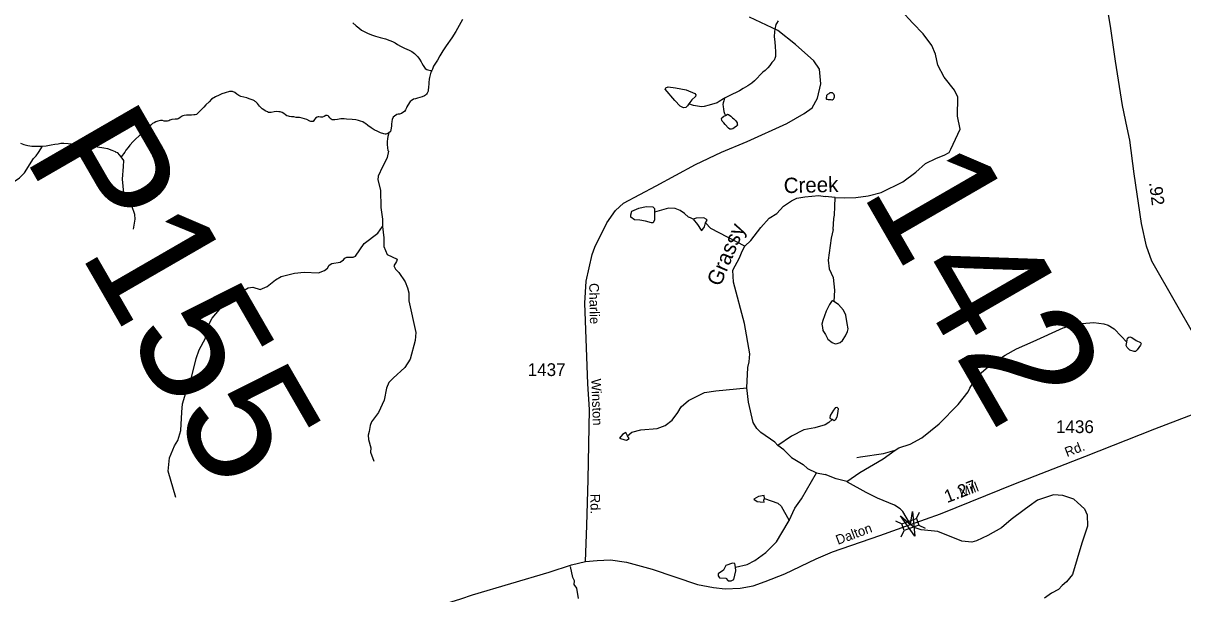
# Model space of a CAD drawing. Extents: x 2056842 to 2160602, y 826753 to 1016856.
# Drawn here: x 2102464 to 2113836, y 996836 to 1002428 of the extents above; entities that cross this region are included whole.
import ezdxf

# ---------------------------------------------------------------- set-up
doc = ezdxf.new("R2010")
doc.units = 0
for name, color, linetype in [('Exist Hydrographic Creek Single Shore', 7, 'Continuous'), ('Exist Hydrographic Creek Single Shore Label', 7, 'Continuous'), ('Exist Hydrographic Misc Water Feature', 7, 'Continuous'), ('Exist Road Secondary Mileage Hundredths English Label', 7, 'Continuous'), ('Exist Road Secondary Structure Pipe Number Label', 7, 'Continuous'), ('Exist Road Secondary Structure Standard Bridge Attributed CELL', 7, 'Continuous'), ('Exist Road Secondary Structure Standard Bridge CELL', 7, 'Continuous'), ('Exist Road Secondary Structure Standard Bridge Number Label', 7, 'Continuous'), ('Exist Road Secondary Type 51 Attributed', 7, 'Continuous'), ('Exist Road Secondary Type 51 Label', 7, 'Continuous'), ('Exist Road Secondary Type 51 Number Label', 7, 'Continuous')]:
    doc.layers.add(name, color=color, linetype=linetype)

msp = doc.modelspace()

# ---------------------------------------------------------------- linework, layer by layer
at = {"layer": 'Exist Hydrographic Creek Single Shore'}
for points in [[(2111628, 1001518), (2111630, 1001704), (2111597, 1001771), (2111496, 1001900), (2111434, 1002017), (2111411, 1002123), (2111375, 1002211), (2111290, 1002323), (2111188, 1002428), (2111073, 1002551), (2110885, 1002732), (2110695, 1002914), (2110581, 1003008), (2110458, 1003081), (2110428, 1003124)], [(2110428, 1000721), (2110521, 1000716), (2110629, 1000719), (2110751, 1000735), (2110877, 1000770), (2111090, 1000872), (2111218, 1000969), (2111314, 1001052), (2111419, 1001106), (2111496, 1001133), (2111545, 1001161), (2111561, 1001195)], [(2109922, 998247), (2109864, 998289), (2109835, 998323), (2109699, 998416), (2109659, 998456), (2109621, 998514), (2109576, 998714), (2109560, 998854), (2109569, 999052), (2109583, 999108), (2109589, 999188), (2109538, 999484), (2109429, 999890), (2109424, 1000006), (2109488, 1000130), (2109514, 1000194), (2109542, 1000244), (2109601, 1000298), (2109697, 1000426), (2109781, 1000517), (2109855, 1000563), (2109920, 1000635), (2109998, 1000687), (2110050, 1000713), (2110130, 1000726), (2110265, 1000738), (2110327, 1000729)], [(2109922, 998247), (2110000, 998171), (2110114, 998104), (2110156, 998064), (2110245, 998020), (2110330, 998004)], [(2111766, 997343), (2111669, 997351), (2111434, 997445), (2111270, 997463), (2111202, 997484), (2111165, 997514), (2111090, 997643), (2111064, 997669), (2111010, 997705), (2110842, 997772), (2110730, 997830), (2110549, 997929), (2110541, 997937)], [(2112804, 997729), (2112766, 997762), (2112661, 997799), (2112569, 997806), (2112410, 997753), (2112328, 997694), (2112281, 997658), (2112152, 997563)], [(2112804, 997729), (2112873, 997668), (2112897, 997609), (2112901, 997497), (2112846, 997331), (2112753, 997026), (2112695, 996954), (2112654, 996917), (2112618, 996879), (2112547, 996842), (2112478, 996792)]]:
    msp.add_lwpolyline(points, dxfattribs=at)
at = {"layer": 'Exist Hydrographic Misc Water Feature'}
for p, q in [((2109033, 1000507), (2109077, 1000455)), ((2110407, 1000406), (2110414, 1000514))]:
    msp.add_line(p, q, dxfattribs=at)
for points in [[(2105698, 1002430), (2105728, 1002401), (2105754, 1002381), (2105782, 1002359), (2105808, 1002347), (2105840, 1002331), (2105878, 1002315), (2105918, 1002301), (2105966, 1002289), (2106016, 1002274), (2106058, 1002260), (2106084, 1002250), (2106110, 1002234), (2106136, 1002220), (2106164, 1002204), (2106204, 1002184), (2106227, 1002174), (2106248, 1002164), (2106274, 1002150), (2106300, 1002130), (2106333, 1002097), (2106351, 1002075), (2106365, 1002049), (2106373, 1002035), (2106385, 1002015), (2106399, 1001993), (2106407, 1001985), (2106421, 1001975), (2106433, 1001971), (2106461, 1001965), (2106471, 1001963)], [(2106771, 1002464), (2106706, 1002348), (2106666, 1002286), (2106612, 1002207), (2106578, 1002157), (2106551, 1002109), (2106527, 1002065), (2106507, 1002037), (2106489, 1002007), (2106477, 1001979), (2106471, 1001963)], [(2109867, 1002450), (2109851, 1002424), (2109845, 1002414), (2109840, 1002399), (2109838, 1002386), (2109836, 1002367), (2109832, 1002347), (2109830, 1002296), (2109834, 1002245), (2109838, 1002197), (2109840, 1002150), (2109842, 1002119), (2109840, 1002102), (2109839, 1002091), (2109827, 1002067), (2109807, 1002043), (2109785, 1002015), (2109767, 1001991), (2109739, 1001965), (2109717, 1001947), (2109691, 1001923), (2109661, 1001889), (2109637, 1001863), (2109609, 1001839), (2109569, 1001813), (2109525, 1001789), (2109487, 1001766), (2109456, 1001748), (2109420, 1001732), (2109386, 1001716), (2109342, 1001694)], [(2106471, 1001963), (2106463, 1001947), (2106455, 1001923), (2106447, 1001895), (2106445, 1001881), (2106441, 1001847), (2106441, 1001827), (2106439, 1001807), (2106438, 1001793), (2106436, 1001779), (2106434, 1001761), (2106430, 1001749), (2106424, 1001741), (2106418, 1001733), (2106410, 1001723), (2106400, 1001717), (2106378, 1001707), (2106354, 1001701), (2106332, 1001694), (2106310, 1001688), (2106292, 1001682), (2106268, 1001668), (2106258, 1001660), (2106236, 1001626), (2106226, 1001608), (2106222, 1001598), (2106214, 1001578), (2106202, 1001564), (2106188, 1001552), (2106174, 1001544), (2106154, 1001538), (2106140, 1001536), (2106128, 1001532), (2106106, 1001518), (2106092, 1001506), (2106081, 1001484), (2106079, 1001466), (2106075, 1001440), (2106075, 1001422), (2106071, 1001398), (2106065, 1001368), (2106061, 1001364), (2106051, 1001352)], [(2108990, 1001637), (2108979, 1001618), (2108963, 1001603), (2108939, 1001599), (2108908, 1001616), (2108853, 1001671), (2108759, 1001781), (2108765, 1001796), (2108789, 1001805), (2108860, 1001796), (2108965, 1001774), (2109050, 1001739), (2109060, 1001727), (2109057, 1001709), (2109022, 1001677), (2108990, 1001637)], [(2106051, 1001352), (2106039, 1001348), (2106019, 1001342), (2106013, 1001342), (2106001, 1001343), (2105969, 1001353), (2105941, 1001365), (2105907, 1001383), (2105875, 1001403), (2105843, 1001427), (2105821, 1001445), (2105809, 1001453), (2105793, 1001461), (2105773, 1001467), (2105753, 1001473), (2105725, 1001481), (2105691, 1001485), (2105635, 1001488), (2105610, 1001490), (2105580, 1001490), (2105563, 1001488), (2105545, 1001484), (2105519, 1001480), (2105505, 1001480), (2105493, 1001482), (2105484, 1001486), (2105472, 1001500), (2105462, 1001514), (2105454, 1001520), (2105446, 1001524), (2105440, 1001524), (2105431, 1001522), (2105415, 1001514), (2105400, 1001508), (2105392, 1001506), (2105380, 1001506), (2105362, 1001511), (2105356, 1001509), (2105348, 1001507), (2105330, 1001497), (2105321, 1001485), (2105313, 1001473), (2105307, 1001465), (2105301, 1001463), (2105293, 1001463), (2105285, 1001463), (2105275, 1001469), (2105245, 1001483), (2105223, 1001491), (2105198, 1001497), (2105172, 1001503), (2105142, 1001505), (2105118, 1001509), (2105096, 1001511), (2105076, 1001513), (2105064, 1001517), (2105048, 1001520), (2105036, 1001529), (2105020, 1001542), (2105004, 1001552), (2104985, 1001558), (2104970, 1001560), (2104948, 1001562), (2104926, 1001560), (2104894, 1001552), (2104882, 1001552), (2104871, 1001554), (2104858, 1001558), (2104844, 1001566), (2104808, 1001590), (2104780, 1001614), (2104760, 1001640), (2104746, 1001656), (2104740, 1001661), (2104732, 1001668), (2104720, 1001675), (2104680, 1001687), (2104658, 1001695), (2104626, 1001703), (2104598, 1001711), (2104580, 1001719), (2104560, 1001731), (2104538, 1001749), (2104516, 1001757), (2104508, 1001759), (2104496, 1001759), (2104486, 1001759), (2104446, 1001747), (2104412, 1001737), (2104384, 1001724), (2104348, 1001706), (2104312, 1001682), (2104286, 1001658), (2104256, 1001628), (2104236, 1001606), (2104216, 1001586), (2104200, 1001570), (2104186, 1001556), (2104162, 1001534), (2104150, 1001530)], [(2109342, 1001694), (2109330, 1001688), (2109290, 1001662), (2109270, 1001648), (2109191, 1001624), (2109143, 1001612), (2109116, 1001608), (2109037, 1001622), (2108990, 1001637)], [(2109342, 1001694), (2109334, 1001666), (2109328, 1001646), (2109326, 1001630), (2109328, 1001610), (2109330, 1001584), (2109334, 1001564), (2109342, 1001544), (2109352, 1001524)], [(2110369, 1001681), (2110383, 1001679), (2110393, 1001677), (2110397, 1001677), (2110401, 1001677), (2110405, 1001679), (2110411, 1001683), (2110413, 1001691), (2110417, 1001697), (2110419, 1001705), (2110421, 1001711), (2110421, 1001717), (2110417, 1001725), (2110417, 1001729), (2110407, 1001739), (2110399, 1001745), (2110391, 1001747), (2110383, 1001747), (2110373, 1001745), (2110367, 1001739), (2110363, 1001735), (2110357, 1001733), (2110351, 1001729), (2110347, 1001725), (2110343, 1001718), (2110341, 1001713), (2110341, 1001706), (2110339, 1001698), (2110339, 1001694), (2110339, 1001688), (2110341, 1001684), (2110349, 1001683), (2110357, 1001681), (2110363, 1001681), (2110369, 1001681)], [(2104150, 1001530), (2104136, 1001530), (2104114, 1001528), (2104090, 1001527), (2104064, 1001527), (2104043, 1001525), (2104028, 1001521), (2104016, 1001515), (2103999, 1001501), (2103985, 1001491), (2103973, 1001489), (2103953, 1001487), (2103921, 1001485), (2103903, 1001477), (2103891, 1001471), (2103879, 1001467), (2103869, 1001467), (2103847, 1001469), (2103829, 1001473), (2103809, 1001473), (2103785, 1001469), (2103763, 1001460), (2103747, 1001452), (2103731, 1001444), (2103715, 1001430), (2103679, 1001398), (2103647, 1001370), (2103601, 1001324), (2103565, 1001292), (2103541, 1001268), (2103511, 1001234), (2103492, 1001210), (2103470, 1001183), (2103461, 1001165), (2103423, 1001119)], [(2109352, 1001524), (2109368, 1001534), (2109372, 1001536), (2109380, 1001534), (2109404, 1001516), (2109420, 1001500), (2109433, 1001490), (2109450, 1001474), (2109460, 1001460), (2109464, 1001450), (2109467, 1001438), (2109469, 1001430), (2109467, 1001426), (2109459, 1001418), (2109437, 1001402), (2109423, 1001392), (2109409, 1001388), (2109395, 1001388), (2109379, 1001398), (2109349, 1001436), (2109334, 1001452), (2109320, 1001468), (2109316, 1001478), (2109312, 1001490), (2109314, 1001500), (2109336, 1001516), (2109352, 1001524)], [(2111561, 1001195), (2111652, 1001391), (2111628, 1001518)], [(2106051, 1001352), (2106041, 1001318), (2106035, 1001296), (2106033, 1001270), (2106033, 1001240), (2106035, 1001208), (2106041, 1001180), (2106045, 1001174), (2106034, 1001111), (2106011, 1001063), (2105986, 1001021), (2105944, 1000929), (2105940, 1000893), (2105968, 1000791), (2105971, 1000621), (2105987, 1000509), (2105989, 1000437)], [(2102436, 1001252), (2102471, 1001238), (2102509, 1001229), (2102547, 1001223), (2102587, 1001223), (2102653, 1001223)], [(2102653, 1001223), (2102688, 1001227), (2102737, 1001237), (2102773, 1001243), (2102807, 1001247), (2102834, 1001252), (2102861, 1001252), (2102904, 1001250), (2102965, 1001244), (2103039, 1001236), (2103129, 1001226), (2103192, 1001217), (2103255, 1001207), (2103292, 1001199), (2103334, 1001185), (2103365, 1001171), (2103369, 1001165)], [(2101858, 1000620), (2101967, 1000659), (2102057, 1000717), (2102306, 1000830), (2102428, 1000912), (2102476, 1000962), (2102566, 1001103), (2102591, 1001129), (2102613, 1001162), (2102653, 1001223)], [(2103423, 1001119), (2103391, 1001157), (2103369, 1001165)], [(2103546, 1000410), (2103561, 1000508), (2103557, 1000552), (2103529, 1000638), (2103493, 1000673), (2103452, 1000761), (2103436, 1000899), (2103448, 1001025), (2103449, 1001081), (2103423, 1001119)], [(2110428, 1000721), (2110327, 1000729)], [(2110414, 1000514), (2110420, 1000546), (2110425, 1000631), (2110428, 1000721)], [(2108654, 1000576), (2108656, 1000500), (2108641, 1000473), (2108627, 1000471), (2108566, 1000488), (2108512, 1000498), (2108459, 1000500), (2108424, 1000527), (2108422, 1000551), (2108434, 1000586), (2108502, 1000615), (2108573, 1000630), (2108637, 1000627), (2108654, 1000613), (2108654, 1000576)], [(2109033, 1000507), (2109007, 1000522), (2108987, 1000526), (2108949, 1000562), (2108905, 1000591), (2108859, 1000613), (2108793, 1000615), (2108654, 1000576)], [(2103962, 997779), (2103885, 998039), (2103900, 998167), (2103948, 998287), (2103980, 998339), (2104010, 998437), (2104019, 998617), (2104027, 998699), (2104068, 998839), (2104104, 998915), (2104159, 999141), (2104189, 999226), (2104253, 999340), (2104276, 999456), (2104316, 999536), (2104408, 999646), (2104535, 999757), (2104669, 999833), (2104717, 999841), (2104787, 999819), (2104857, 999846), (2104939, 999914), (2104995, 999944), (2105123, 999979), (2105219, 999989), (2105359, 999983), (2105419, 1000003), (2105449, 1000027), (2105465, 1000057), (2105490, 1000074), (2105572, 1000086), (2105606, 1000108), (2105618, 1000124), (2105638, 1000136), (2105699, 1000134), (2105722, 1000144), (2105806, 1000269), (2105940, 1000371), (2105989, 1000437)], [(2105989, 1000437), (2106002, 1000325), (2106000, 1000241), (2106034, 1000161), (2106132, 1000116), (2106126, 1000092), (2106099, 1000051), (2106115, 1000016), (2106149, 999984), (2106211, 999894), (2106233, 999834), (2106245, 999786), (2106246, 999706), (2106315, 999398), (2106309, 999318), (2106260, 999136), (2106206, 999052), (2106092, 998949), (2106050, 998905), (2106026, 998851), (2106003, 998735), (2105949, 998611), (2105881, 998521), (2105865, 998485), (2105858, 998425), (2105848, 998389), (2105850, 998349), (2105872, 998265), (2105870, 998225), (2105903, 998137)], [(2109155, 1000473), (2109173, 1000497), (2109163, 1000509), (2109139, 1000521), (2109063, 1000517), (2109033, 1000507)], [(2109077, 1000455), (2109111, 1000401), (2109119, 1000397), (2109145, 1000433), (2109155, 1000473)], [(2109542, 1000244), (2109206, 1000415), (2109155, 1000473)], [(2110407, 1000406), (2110389, 1000322), (2110358, 1000104), (2110368, 1000019), (2110408, 999936), (2110420, 999813), (2110413, 999702)], [(2110413, 999702), (2110401, 999706), (2110391, 999701), (2110370, 999672), (2110340, 999605), (2110306, 999515), (2110296, 999477), (2110301, 999447), (2110307, 999416), (2110332, 999376), (2110356, 999331), (2110398, 999299), (2110427, 999286), (2110447, 999289), (2110475, 999299), (2110497, 999317), (2110528, 999364), (2110548, 999407), (2110553, 999431), (2110546, 999484), (2110532, 999567), (2110507, 999616), (2110460, 999671), (2110413, 999702)], [(2111014, 998245), (2111050, 998267), (2111162, 998303), (2111278, 998364), (2111445, 998501), (2111634, 998690), (2111732, 998816), (2111747, 998852), (2111819, 998968), (2111970, 999095), (2112094, 999174), (2112204, 999236), (2112369, 999307), (2112663, 999444), (2112805, 999483), (2112965, 999495), (2113061, 999480), (2113105, 999470), (2113163, 999434), (2113231, 999362), (2113286, 999302)], [(2113286, 999302), (2113295, 999340), (2113306, 999352), (2113315, 999353), (2113335, 999347), (2113380, 999319), (2113422, 999297), (2113429, 999284), (2113421, 999273), (2113389, 999227), (2113372, 999210), (2113360, 999209), (2113317, 999224), (2113289, 999249), (2113282, 999268), (2113286, 999302)], [(2108390, 998383), (2108433, 998419), (2108521, 998443), (2108681, 998455), (2108761, 998484), (2108827, 998538), (2108883, 998614), (2108918, 998668), (2108989, 998731), (2109146, 998807), (2109256, 998825), (2109560, 998854)], [(2110396, 998543), (2110382, 998550), (2110377, 998561), (2110382, 998583), (2110412, 998636), (2110433, 998660), (2110443, 998664), (2110455, 998652), (2110452, 998621), (2110442, 998566), (2110427, 998536), (2110416, 998532), (2110396, 998543)], [(2110396, 998543), (2110366, 998513), (2110328, 998493), (2110227, 998461), (2110119, 998444), (2109999, 998381), (2109864, 998289)], [(2108341, 998396), (2108312, 998362), (2108364, 998346)], [(2108390, 998383), (2108373, 998418), (2108341, 998396)], [(2108364, 998346), (2108380, 998343), (2108408, 998357), (2108390, 998383)], [(2110541, 997937), (2110669, 998023), (2110898, 998158), (2111014, 998245)], [(2110638, 998171), (2110675, 998179), (2110900, 998210), (2111014, 998245)], [(2109975, 997553), (2110031, 997675), (2110095, 997768), (2110245, 998020)], [(2110435, 997962), (2110330, 998004)], [(2110541, 997937), (2110435, 997962)], [(2109675, 997789), (2109629, 997764), (2109661, 997740), (2109691, 997737)], [(2109734, 997771), (2109731, 997799), (2109675, 997789)], [(2109691, 997737), (2109729, 997735), (2109726, 997753), (2109734, 997771)], [(2109734, 997771), (2109865, 997725), (2109898, 997695), (2109975, 997553)], [(2109450, 997096), (2109565, 997124), (2109638, 997163), (2109746, 997239), (2109802, 997295), (2109851, 997346), (2109904, 997434), (2109975, 997553)], [(2112152, 997563), (2112058, 997483), (2111923, 997408), (2111812, 997355), (2111766, 997343)], [(2109450, 997096), (2109443, 997132), (2109419, 997136), (2109355, 997114), (2109341, 997086)], [(2107910, 996791), (2107894, 996891), (2107868, 996927), (2107870, 996963), (2107854, 996995), (2107831, 997103)], [(2109341, 997086), (2109330, 997066), (2109280, 997033), (2109280, 997013), (2109292, 996993), (2109356, 996990), (2109378, 996964), (2109406, 996964)], [(2109406, 996964), (2109432, 996976), (2109454, 997060), (2109450, 997096)]]:
    msp.add_lwpolyline(points, dxfattribs=at)
at = {"layer": 'Exist Road Secondary Structure Standard Bridge Attributed CELL'}
msp.add_lwpolyline([(2111184, 997643), (2111208, 997400), (2111066, 997599), (2111165, 997514)], close=True, dxfattribs=at)
at = {"layer": 'Exist Road Secondary Structure Standard Bridge CELL'}
for p, q in [((2111223, 997573), (2111253, 997636)), ((2111019, 997552), (2111081, 997523)), ((2111247, 997508), (2111309, 997479)), ((2111075, 997394), (2111105, 997456))]:
    msp.add_line(p, q, dxfattribs=at)
msp.add_lwpolyline([(2111081, 997523), (2111223, 997574), (2111247, 997507), (2111105, 997456)], close=True, dxfattribs=at)
at = {"layer": 'Exist Road Secondary Type 51 Attributed'}
for points in [[(2114316, 998743), (2114246, 998859), (2113945, 999378), (2113764, 999691), (2113531, 1000097), (2113479, 1000244), (2113431, 1000464), (2113358, 1000953), (2113315, 1001282), (2113289, 1001403), (2113246, 1001622), (2113176, 1002056), (2113128, 1002400), (2113074, 1002708), (2113027, 1003127), (2112981, 1003363)], [(2107978, 997151), (2107992, 997505), (2108004, 997956), (2108019, 998642), (2108001, 998892), (2107977, 999511), (2107972, 999683), (2107984, 999899), (2108043, 1000162), (2108071, 1000232), (2108189, 1000470), (2108273, 1000593), (2108350, 1000663), (2108671, 1000834), (2109057, 1001043), (2109313, 1001164), (2109564, 1001269), (2109954, 1001446), (2110124, 1001542), (2110201, 1001598), (2110252, 1001693), (2110286, 1001833), (2110273, 1001976), (2110218, 1002058), (2110039, 1002219), (2109865, 1002357), (2109586, 1002486)], [(2111165, 997514), (2111460, 997620), (2112194, 997917), (2112874, 998182), (2113563, 998452), (2114118, 998666), (2114316, 998743)], [(2107978, 997151), (2108093, 997162), (2108224, 997167), (2108379, 997146), (2108633, 997078), (2109076, 996926), (2109235, 996897), (2109348, 996883), (2109496, 996890), (2109624, 996913), (2109740, 996956), (2109933, 997033), (2110241, 997178), (2110401, 997248), (2110866, 997407), (2111165, 997514)], [(2101368, 995281), (2101895, 995528), (2102376, 995768), (2102550, 995848), (2102714, 995914), (2102844, 995940), (2103003, 995961), (2103219, 995981), (2103584, 995992), (2103973, 996011), (2104241, 996033), (2104363, 996061), (2104576, 996113), (2105063, 996274), (2105559, 996421), (2106164, 996605), (2106755, 996788), (2106871, 996825), (2107623, 997049), (2107841, 997119), (2107978, 997151)]]:
    msp.add_lwpolyline(points, dxfattribs=at)

# ---------------------------------------------------------------- texts
at = {"layer": 'Exist Hydrographic Creek Single Shore Label'}
for s, rotation, p in [('Creek', 1.3846, (2109924, 1000762)), ('Grassy', 67.0863, (2109300, 999840))]:
    msp.add_text(s, height=150, rotation=rotation, dxfattribs=at).set_placement(p)
at = {"layer": 'Exist Road Secondary Mileage Hundredths English Label'}
for s, rotation, p in [('.92', 277.1608, (2113505, 1000866)), ('1.27', 21.0351, (2111525, 997724))]:
    msp.add_text(s, height=125, rotation=rotation, dxfattribs=at).set_placement(p)
at = {"layer": 'Exist Road Secondary Structure Pipe Number Label'}
msp.add_text('P155', height=1230.3, rotation=300, dxfattribs=at).set_placement((2102462, 1001129))
at = {"layer": 'Exist Road Secondary Structure Standard Bridge Number Label'}
msp.add_text('142', height=1230.3, rotation=300, dxfattribs=at).set_placement((2110675, 1000775))
at = {"layer": 'Exist Road Secondary Type 51 Label'}
for s, rotation, p in [('Charlie', 271.192, (2108014, 999880)), ('Winston', 272.2209, (2108034, 998942)), ('Rd.', 21.0351, (2112700, 998175)), ('Mill', 21.0351, (2111665, 997777)), ('Rd.', 270.7254, (2108026, 997815)), ('Dalton', 20.4581, (2110454, 997315))]:
    msp.add_text(s, height=95, rotation=rotation, dxfattribs=at).set_placement(p)
at = {"layer": 'Exist Road Secondary Type 51 Number Label'}
for s, p in [('1437', (2107411, 998970)), ('1436', (2112592, 998411))]:
    msp.add_text(s, height=125, dxfattribs=at).set_placement(p)

doc.saveas('drawing.dxf')
